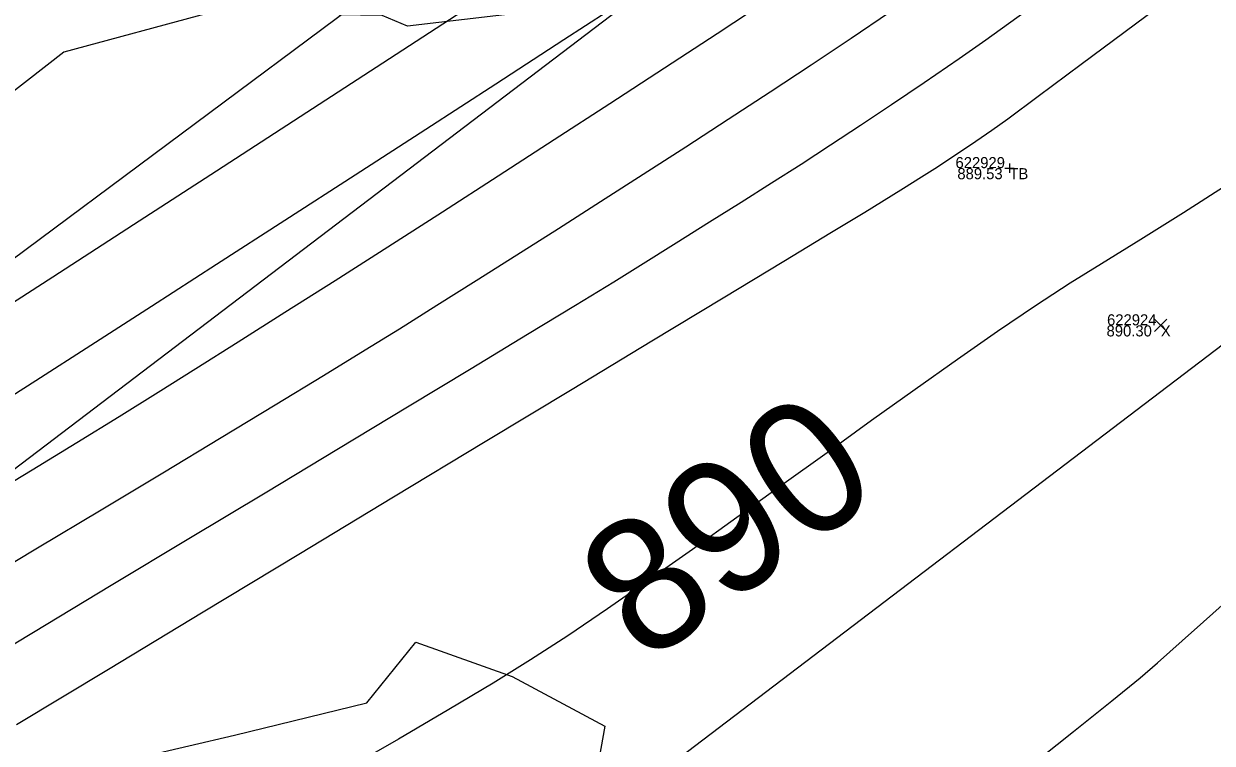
# Model space of a CAD drawing. Extents: x 1957117 to 1971063, y 701601 to 715861.
# Drawn here: x 1968082.56 to 1968120.13, y 710530.38 to 710553.13 of the extents above; entities that cross this region are included whole.
import ezdxf

# ---------------------------------------------------------------- set-up
doc = ezdxf.new("R2010")
doc.units = 0
for name, color, linetype in [('AP_X_Lights', 7, 'Continuous'), ('DT_X_Contour_Major', 7, 'Continuous'), ('DT_X_Contour_Minor', 7, 'Continuous'), ('GE_X_CL_20', 7, 'Continuous'), ('PV_P_Drive', 7, 'Continuous'), ('PV_P_Shoulder', 7, 'Continuous'), ('RS_Raster1', 7, 'Continuous'), ('RW_X_Esmt_RR', 7, 'Continuous'), ('SC_Scratch1', 7, 'Continuous'), ('SC_Shading5', 7, 'Continuous'), ('VG_X_Tree_Line_Rt', 7, 'Continuous')]:
    doc.layers.add(name, color=color, linetype=linetype)

msp = doc.modelspace()

# ---------------------------------------------------------------- linework, layer by layer
at = {"layer": 'AP_X_Lights'}
for p, q in [((1968118.305, 710543.4), (1968118.693, 710543.79)), ((1968118.305, 710543.79), (1968118.693, 710543.4))]:
    msp.add_line(p, q, dxfattribs=at)
at = {"layer": 'DT_X_Contour_Major'}
for points in [[(1968081.413, 710540.882), (1968082.935, 710541.854), (1968084.676, 710542.969), (1968086.596, 710544.202), (1968088.655, 710545.528), (1968090.813, 710546.919), (1968093.029, 710548.352), (1968095.264, 710549.799), (1968097.477, 710551.235), (1968099.629, 710552.634), (1968101.679, 710553.972)], [(1968081.413, 710540.882), (1968082.935, 710541.854), (1968084.676, 710542.969), (1968086.596, 710544.202), (1968088.655, 710545.528), (1968090.813, 710546.919), (1968093.029, 710548.352), (1968095.264, 710549.799), (1968097.477, 710551.235), (1968099.629, 710552.634), (1968101.679, 710553.972)], [(1968120.632, 710548.057), (1968119.22, 710547.158), (1968117.871, 710546.307), (1968116.623, 710545.544), (1968115.633, 710544.931), (1968114.534, 710544.212), (1968113.341, 710543.402), (1968112.07, 710542.516), (1968110.737, 710541.571), (1968109.358, 710540.582), (1968107.949, 710539.566), (1968106.525, 710538.539), (1968105.103, 710537.515), (1968103.699, 710536.511), (1968102.328, 710535.544), (1968101.007, 710534.628), (1968099.751, 710533.779), (1968098.576, 710533.014), (1968097.397, 710532.284), (1968095.995, 710531.444), (1968094.404, 710530.511), (1968092.659, 710529.504)], [(1968120.632, 710548.057), (1968119.22, 710547.158), (1968117.871, 710546.307), (1968116.623, 710545.544), (1968115.633, 710544.931), (1968114.534, 710544.212), (1968113.341, 710543.402), (1968112.07, 710542.516), (1968110.737, 710541.571), (1968109.358, 710540.582), (1968107.949, 710539.566), (1968106.525, 710538.539), (1968105.103, 710537.515), (1968103.699, 710536.511), (1968102.328, 710535.544), (1968101.007, 710534.628), (1968099.751, 710533.779), (1968098.576, 710533.014), (1968097.397, 710532.284), (1968095.995, 710531.444), (1968094.404, 710530.511), (1968092.659, 710529.504)], [(1968114.247, 710529.564), (1968115.739, 710530.745), (1968116.952, 710531.717), (1968117.85, 710532.451), (1968118.394, 710532.918), (1968119.174, 710533.622), (1968119.846, 710534.218), (1968120.436, 710534.748)], [(1968114.247, 710529.564), (1968115.739, 710530.745), (1968116.952, 710531.717), (1968117.85, 710532.451), (1968118.394, 710532.918), (1968119.174, 710533.622), (1968119.846, 710534.218), (1968120.436, 710534.748)]]:
    msp.add_lwpolyline(points, dxfattribs=at)
at = {"layer": 'DT_X_Contour_Minor'}
for points in [[(1968082.333, 710530.974), (1968085.235, 710532.726), (1968088.229, 710534.534), (1968091.252, 710536.36), (1968094.244, 710538.167), (1968097.143, 710539.918), (1968099.888, 710541.576), (1968102.416, 710543.104), (1968104.668, 710544.465), (1968106.581, 710545.623), (1968108.094, 710546.539), (1968109.145, 710547.178), (1968109.674, 710547.503), (1968110.37, 710547.938), (1968110.936, 710548.292), (1968111.436, 710548.609), (1968111.931, 710548.931), (1968112.485, 710549.303), (1968113.162, 710549.767), (1968113.663, 710550.13), (1968114.623, 710550.84), (1968115.987, 710551.854), (1968117.698, 710553.131), (1968119.701, 710554.628)], [(1968082.333, 710530.974), (1968085.235, 710532.726), (1968088.229, 710534.534), (1968091.252, 710536.36), (1968094.244, 710538.167), (1968097.143, 710539.918), (1968099.888, 710541.576), (1968102.416, 710543.104), (1968104.668, 710544.465), (1968106.581, 710545.623), (1968108.094, 710546.539), (1968109.145, 710547.178), (1968109.674, 710547.503), (1968110.37, 710547.938), (1968110.936, 710548.292), (1968111.436, 710548.609), (1968111.931, 710548.931), (1968112.485, 710549.303), (1968113.162, 710549.767), (1968113.663, 710550.13), (1968114.623, 710550.84), (1968115.987, 710551.854), (1968117.698, 710553.131), (1968119.701, 710554.628)], [(1968081.334, 710538.134), (1968082.819, 710539.03), (1968084.238, 710539.892), (1968085.573, 710540.711), (1968086.808, 710541.479), (1968087.996, 710542.226), (1968089.339, 710543.074), (1968090.814, 710544.01), (1968092.397, 710545.018), (1968094.063, 710546.083), (1968095.79, 710547.19), (1968097.552, 710548.323), (1968099.325, 710549.469), (1968101.086, 710550.612), (1968102.81, 710551.736), (1968104.474, 710552.828), (1968106.052, 710553.87)], [(1968081.334, 710538.134), (1968082.819, 710539.03), (1968084.238, 710539.892), (1968085.573, 710540.711), (1968086.808, 710541.479), (1968087.996, 710542.226), (1968089.339, 710543.074), (1968090.814, 710544.01), (1968092.397, 710545.018), (1968094.063, 710546.083), (1968095.79, 710547.19), (1968097.552, 710548.323), (1968099.325, 710549.469), (1968101.086, 710550.612), (1968102.81, 710551.736), (1968104.474, 710552.828), (1968106.052, 710553.87)], [(1968080.463, 710532.447), (1968082.87, 710533.897), (1968085.323, 710535.374), (1968087.777, 710536.851), (1968090.186, 710538.302), (1968092.506, 710539.7), (1968094.693, 710541.02), (1968096.701, 710542.233), (1968098.486, 710543.313), (1968100.002, 710544.235), (1968101.206, 710544.971), (1968102.052, 710545.495), (1968103.183, 710546.203), (1968104.238, 710546.865), (1968105.235, 710547.492), (1968106.193, 710548.099), (1968107.13, 710548.698), (1968108.063, 710549.303), (1968109.011, 710549.925), (1968109.991, 710550.578), (1968111.022, 710551.276), (1968112.122, 710552.031), (1968112.969, 710552.629), (1968114.213, 710553.524)], [(1968080.463, 710532.447), (1968082.87, 710533.897), (1968085.323, 710535.374), (1968087.777, 710536.851), (1968090.186, 710538.302), (1968092.506, 710539.7), (1968094.693, 710541.02), (1968096.701, 710542.233), (1968098.486, 710543.313), (1968100.002, 710544.235), (1968101.206, 710544.971), (1968102.052, 710545.495), (1968103.183, 710546.203), (1968104.238, 710546.865), (1968105.235, 710547.492), (1968106.193, 710548.099), (1968107.13, 710548.698), (1968108.063, 710549.303), (1968109.011, 710549.925), (1968109.991, 710550.578), (1968111.022, 710551.276), (1968112.122, 710552.031), (1968112.969, 710552.629), (1968114.213, 710553.524)], [(1968080.942, 710535.324), (1968082.991, 710536.554), (1968085.006, 710537.765), (1968086.953, 710538.936), (1968088.796, 710540.047), (1968090.501, 710541.078), (1968092.031, 710542.009), (1968093.353, 710542.818), (1968094.43, 710543.487), (1968095.62, 710544.234), (1968096.861, 710545.015), (1968098.143, 710545.825), (1968099.456, 710546.659), (1968100.79, 710547.51), (1968102.136, 710548.373), (1968103.485, 710549.243), (1968104.826, 710550.115), (1968106.15, 710550.981), (1968107.447, 710551.838), (1968108.708, 710552.68), (1968109.922, 710553.501)], [(1968080.942, 710535.324), (1968082.991, 710536.554), (1968085.006, 710537.765), (1968086.953, 710538.936), (1968088.796, 710540.047), (1968090.501, 710541.078), (1968092.031, 710542.009), (1968093.353, 710542.818), (1968094.43, 710543.487), (1968095.62, 710544.234), (1968096.861, 710545.015), (1968098.143, 710545.825), (1968099.456, 710546.659), (1968100.79, 710547.51), (1968102.136, 710548.373), (1968103.485, 710549.243), (1968104.826, 710550.115), (1968106.15, 710550.981), (1968107.447, 710551.838), (1968108.708, 710552.68), (1968109.922, 710553.501)], [(1968081.036, 710543.557), (1968083.474, 710545.134), (1968086.028, 710546.787), (1968088.649, 710548.486), (1968091.291, 710550.199), (1968093.903, 710551.895), (1968096.438, 710553.542)], [(1968081.036, 710543.557), (1968083.474, 710545.134), (1968086.028, 710546.787), (1968088.649, 710548.486), (1968091.291, 710550.199), (1968093.903, 710551.895), (1968096.438, 710553.542)]]:
    msp.add_lwpolyline(points, dxfattribs=at)
at = {"layer": 'GE_X_CL_20'}
msp.add_lwpolyline([(1968438.508, 710785.011), (1967254.18, 709883.777)], dxfattribs=at)
at = {"layer": 'PV_P_Drive'}
for p, q in [((1968113.568, 710548.567), (1968113.86, 710548.567)), ((1968113.714, 710548.713), (1968113.714, 710548.421)), ((1968113.714, 710548.567), (1968113.714, 710548.567))]:
    msp.add_line(p, q, dxfattribs=at)
at = {"layer": 'RW_X_Esmt_RR'}
msp.add_line((1967242.069, 709899.693), (1968426.396, 710800.927), dxfattribs=at)
msp.add_lwpolyline([(1968171.056, 710611.87), (1967279.514, 709947.668)], dxfattribs=at)
at = {"layer": 'SC_Shading5'}
for points in [[(1963589.678, 706586.994), (1963626.625, 706689.548), (1963651.76, 706746.832), (1963668.09, 706778.596), (1963682.768, 706805.402), (1963734.424, 706911.594), (1963826.849, 707116.717), (1963877.258, 707215.645), (1963964.981, 707354.472), (1964070.526, 707509.355), (1964132.574, 707601.994), (1964163.9, 707642.169), (1964191.2, 707685.167), (1964278.98, 707807.131), (1964326.11, 707874.364), (1964396.427, 707968.962), (1964508.519, 708133.679), (1964655.588, 708336.552), (1964745.319, 708429.172), (1964840.327, 708522.317), (1964988.178, 708660.245), (1965089.796, 708739.041), (1965251.743, 708835.216), (1965415.807, 708922.048), (1965866.2, 709149.38), (1966173.543, 709294.131), (1966283.627, 709338.196), (1966534.003, 709419.214), (1966689.084, 709471.266), (1967008.468, 709641.817), (1967166.677, 709750.124), (1967422.113, 709931.083), (1967818.707, 710198.831), (1968187.021, 710459.852), (1968360.589, 710592.493), (1968496.543, 710707.847), (1968606.427, 710809.378), (1968733.391, 710937.091), (1968807.28, 711025.4), (1968843.008, 711077.094), (1968863.233, 711106.099), (1968909.747, 711171.311), (1968974.133, 711279.559), (1969130.932, 711546.915), (1969247.433, 711744.686), (1969402.714, 712016.424), (1969505.287, 712191.789), (1969666.311, 712460.805), (1969771.586, 712639.896), (1969880.058, 712820.917), (1969964.994, 712955.706), (1969990.005, 713000.084), (1970030.065, 713068.479)], [(1963609.915, 706579.703), (1963646.615, 706681.572), (1963671.193, 706737.585), (1963687.092, 706768.511), (1963701.884, 706795.526), (1963753.906, 706902.469), (1963846.249, 707107.41), (1963895.973, 707204.994), (1963982.966, 707342.667), (1964088.35, 707497.312), (1964150.015, 707589.379), (1964181.502, 707629.761), (1964209.024, 707673.109), (1964296.517, 707794.674), (1964343.552, 707861.772), (1964413.958, 707956.489), (1964526.123, 708121.313), (1964672.104, 708322.686), (1964760.576, 708414.006), (1964855.195, 708506.77), (1965002.134, 708643.847), (1965101.925, 708721.226), (1965262.272, 708816.451), (1965425.685, 708902.939), (1965875.63, 709130.044), (1966182.13, 709274.398), (1966290.944, 709317.954), (1966540.737, 709398.785), (1966697.632, 709451.445), (1967019.644, 709623.399), (1967178.971, 709732.471), (1967434.35, 709913.39), (1967830.945, 710181.14), (1968199.774, 710442.525), (1968374.086, 710575.735), (1968510.806, 710691.739), (1968621.36, 710793.889), (1968749.296, 710922.58), (1968824.413, 711012.355), (1968860.678, 711064.827), (1968880.812, 711093.701), (1968927.778, 711159.547), (1968992.655, 711268.62), (1969149.476, 711536.015), (1969266.039, 711733.891), (1969421.336, 712005.657), (1969523.8, 712180.835), (1969684.812, 712449.831), (1969790.084, 712628.917), (1969898.385, 712809.653), (1969983.474, 712944.685), (1970008.657, 712989.367), (1970048.626, 713057.607)]]:
    msp.add_spline(points, degree=3, dxfattribs=at)
at = {"layer": 'VG_X_Tree_Line_Rt'}
for points in [[(1968148.508, 710616.697), (1968140.807, 710612.836), (1968135.543, 710605.92), (1968131.927, 710604.178), (1968128.565, 710607.532), (1968122.023, 710604.832), (1968120.062, 710598.73), (1968117.019, 710593.013), (1968115.723, 710588.523), (1968116.029, 710581.882), (1968118.024, 710577.693), (1968122.217, 710573.087), (1968125.523, 710571.48), (1968123.278, 710569.179), (1968115.717, 710565.185), (1968112.299, 710562.478), (1968105.899, 710557.996), (1968102.843, 710554.987), (1968102.077, 710553.932), (1968094.689, 710553.061), (1968093.891, 710553.395), (1968088.425, 710553.482), (1968083.828, 710552.239), (1968078.838, 710548.356)], [(1968093.403, 710531.656), (1968094.949, 710533.576), (1968097.997, 710532.488), (1968100.921, 710530.915), (1968100.382, 710527.851), (1968096.484, 710524.502), (1968093.796, 710520.695), (1968093.925, 710518.197), (1968096.54, 710510.973), (1968095.501, 710505.165), (1968092.111, 710504.677), (1968091.171, 710506.155), (1968088.898, 710512.049), (1968088.181, 710514.477), (1968085.552, 710518.969), (1968084.786, 710521.94), (1968083.713, 710525.248), (1968084.885, 710529.62), (1968089.221, 710530.631), (1968093.403, 710531.656)]]:
    msp.add_lwpolyline(points, dxfattribs=at)

# ---------------------------------------------------------------- texts
at = {"layer": 'DT_X_Contour_Major'}
msp.add_text('890', height=4.2, rotation=35.7534, dxfattribs=at).set_placement((1968102.182, 710532.824))
at = {"layer": 'PV_P_Shoulder'}
for s, p in [('889.53', (1968112.069, 710548.217)), ('890.30', (1968116.785, 710543.245))]:
    msp.add_text(s, height=0.35, dxfattribs=at).set_placement(p)
at = {"layer": 'RS_Raster1'}
for s, p in [('622929', (1968112.011, 710548.567)), ('622924', (1968116.801, 710543.595))]:
    msp.add_text(s, height=0.35, dxfattribs=at).set_placement(p)
at = {"layer": 'SC_Scratch1'}
for s, p in [('TB', (1968113.714, 710548.217)), ('X', (1968118.499, 710543.245))]:
    msp.add_text(s, height=0.35, dxfattribs=at).set_placement(p)

doc.saveas('drawing.dxf')
